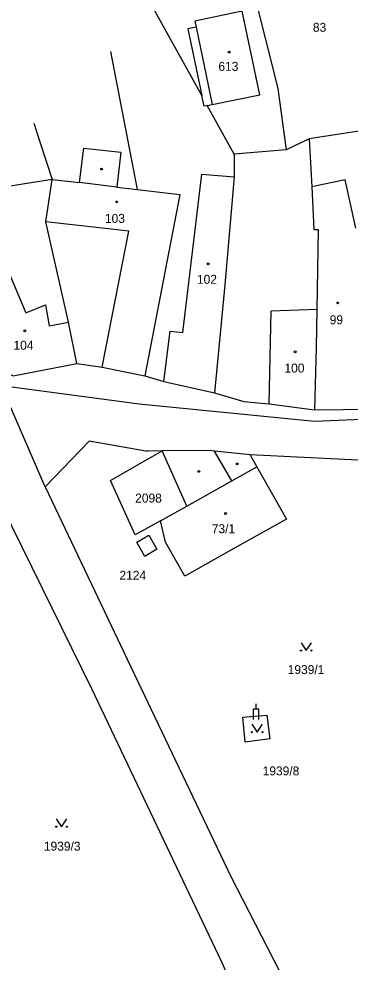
# Model space of a CAD drawing. Extents: x -794765 to -785424, y -1118958 to -1108731.
# Drawn here: x -788278.3 to -788215.5, y -1116478.9 to -1116299.9 of the extents above; entities that cross this region are included whole.
import ezdxf

# ---------------------------------------------------------------- set-up
doc = ezdxf.new("R2010")
doc.units = 0
for name, color, linetype in [('Level 66', 7, 'Continuous'), ('Level 75', 7, 'Continuous'), ('Level 76', 7, 'Continuous'), ('Level 77', 7, 'Continuous'), ('Level 79', 7, 'Continuous')]:
    doc.layers.add(name, color=color, linetype=linetype)

msp = doc.modelspace()

# ---------------------------------------------------------------- linework, layer by layer
at = {"layer": 'Level 66'}
for p, q in [((-788233.32, -1116430.85), (-788233.32, -1116429.85)), ((-788233.82, -1116430.85), (-788232.82, -1116430.85)), ((-788233.82, -1116432.85), (-788233.82, -1116430.85)), ((-788232.82, -1116432.85), (-788232.82, -1116430.85))]:
    msp.add_line(p, q, dxfattribs=at)
for points in [[(-788224.84, -1116418.27), (-788223.84, -1116419.77), (-788222.84, -1116418.27)], [(-788234.14, -1116433.76), (-788233.14, -1116435.26), (-788232.14, -1116433.76)], [(-788271.23, -1116451.7), (-788270.23, -1116453.2), (-788269.23, -1116451.7)]]:
    msp.add_lwpolyline(points, dxfattribs=at)
for centre in [(-788224.84, -1116419.77), (-788222.84, -1116419.77), (-788234.14, -1116435.26), (-788232.14, -1116435.26), (-788271.23, -1116453.2), (-788269.23, -1116453.2)]:
    msp.add_circle(centre, 0.1, dxfattribs=at)
at = {"layer": 'Level 75'}
for p, q in [((-788243.66, -1116314.39), (-788253.13, -1116297.29)), ((-788237.48, -1116325.55), (-788242.6, -1116316.31)), ((-788206.71, -1116320.02), (-788223.3, -1116322.65)), ((-788223.3, -1116322.65), (-788227.64, -1116324.73)), ((-788227.64, -1116324.73), (-788237.48, -1116325.55)), ((-788273.34, -1116388.69), (-788282.27, -1116368.25)), ((-788222.28, -1116374.04), (-788205.6, -1116373.91))]:
    msp.add_line(p, q, dxfattribs=at)
for points in [[(-788238.67, -1116281.26), (-788234.05, -1116293.9), (-788229.21, -1116313.05), (-788227.64, -1116324.73)], [(-788170.26, -1116598.58), (-788173.06, -1116593.82), (-788178.67, -1116584.28), (-788189.35, -1116571.03), (-788201.32, -1116556.56), (-788205.43, -1116550.12), (-788213.05, -1116535.35), (-788220.89, -1116518.34), (-788222.9, -1116517.41), (-788239.77, -1116479.02), (-788264.52, -1116427.02), (-788283.36, -1116388.67), (-788286.01, -1116383.37), (-788291.85, -1116370.26), (-788298.71, -1116355.56), (-788308.53, -1116328.7), (-788317.36, -1116304.62), (-788318.86, -1116302.45), (-788324.44, -1116297.25)], [(-788242.6, -1116316.31), (-788241.71, -1116316.13), (-788232.65, -1116314.25), (-788235.99, -1116298.39), (-788244.97, -1116300.29), (-788244.74, -1116301.45), (-788246.29, -1116301.77), (-788243.66, -1116314.39)], [(-788260.98, -1116306.07), (-788255.87, -1116332.24), (-788247.79, -1116333.18), (-788254.43, -1116367.63)], [(-788242.6, -1116316.31), (-788243.23, -1116316.44), (-788243.66, -1116314.39)], [(-788275.5, -1116319.65), (-788274.35, -1116323.18), (-788272.01, -1116330.34)], [(-788223.3, -1116322.65), (-788222.79, -1116331.74), (-788222.43, -1116339.86), (-788221.57, -1116339.83), (-788221.82, -1116354.94), (-788221.95, -1116362.18), (-788222.28, -1116374.04)], [(-788237.48, -1116325.55), (-788237.49, -1116329.83), (-788239.3, -1116350.35), (-788241.26, -1116370.84)], [(-788272.01, -1116330.34), (-788284.04, -1116332.23), (-788285.35, -1116332.67), (-788280.97, -1116345.92), (-788288.3, -1116348.55)], [(-788267.36, -1116365.28), (-788268.91, -1116357.42), (-788273.24, -1116338.39), (-788272.01, -1116330.34)], [(-788279.68, -1116369.68), (-788255.51, -1116372.91), (-788222.27, -1116376.2), (-788184.96, -1116374.64), (-788169.09, -1116371.97), (-788125.59, -1116364.93), (-788118.03, -1116366.65), (-788103.88, -1116370.26), (-788071.66, -1116376.73), (-788047.19, -1116381.42), (-788037.25, -1116382.67), (-788028.44, -1116382.62), (-788012.56, -1116381.23), (-787982.57, -1116375.12), (-787957.81, -1116369.21), (-787938.9, -1116364.93), (-787918.57, -1116359.78), (-787902.51, -1116353.37)], [(-788280.64, -1116367.02), (-788279.42, -1116367.61), (-788267.36, -1116365.28)], [(-788267.36, -1116365.28), (-788262.56, -1116365.97), (-788254.43, -1116367.63)], [(-788254.43, -1116367.63), (-788250.82, -1116368.7), (-788241.26, -1116370.84)], [(-788241.26, -1116370.84), (-788235.7, -1116372.48), (-788230.9, -1116372.95), (-788222.28, -1116374.04)], [(-788014.95, -1116388.89), (-788036.64, -1116389.18), (-788070.79, -1116382.68), (-788103.44, -1116376.2), (-788117.24, -1116374.47), (-788120.83, -1116373.97), (-788135.12, -1116373.51), (-788155.68, -1116377.39), (-788186.34, -1116383.39), (-788190.87, -1116384.17), (-788201.33, -1116384.26), (-788234.5, -1116382.6)], [(-788251.13, -1116381.83), (-788253.81, -1116381.91), (-788254.24, -1116381.92), (-788265, -1116380), (-788273.34, -1116388.69)], [(-788251.45, -1116395.17), (-788256.28, -1116397.8), (-788260.95, -1116387.46), (-788253.93, -1116383.43), (-788253.69, -1116383.29), (-788251.13, -1116381.83)], [(-788251.45, -1116395.17), (-788246.48, -1116392.35), (-788251.13, -1116381.83)], [(-788234.5, -1116382.6), (-788241.22, -1116381.89), (-788242.03, -1116381.8), (-788251.13, -1116381.83)], [(-788234.5, -1116382.6), (-788234.2, -1116383.12), (-788233.2, -1116384.9), (-788227.62, -1116394.85), (-788237.57, -1116400.42), (-788246.89, -1116405.64), (-788250.52, -1116399.17), (-788251.45, -1116395.17)], [(-788273.34, -1116388.69), (-788257.17, -1116422.76), (-788238.16, -1116462.63), (-788209.15, -1116519.17), (-788205.73, -1116531.55), (-788198.26, -1116546.32), (-788191.47, -1116556.73)], [(-788252.18, -1116400.51), (-788254.45, -1116401.9), (-788255.94, -1116399.16), (-788253.72, -1116397.89), (-788252.18, -1116400.51)], [(-788231.33, -1116432), (-788230.77, -1116436.52), (-788235.4, -1116437.13), (-788235.89, -1116432.42), (-788231.33, -1116432)]]:
    msp.add_lwpolyline(points, dxfattribs=at)
at = {"layer": 'Level 77'}
for p, q in [((-788244.74, -1116301.45), (-788241.71, -1116316.13)), ((-788266.81, -1116330.95), (-788266.03, -1116324.38)), ((-788266.03, -1116324.38), (-788258.99, -1116325.18)), ((-788258.99, -1116325.18), (-788259.77, -1116331.78)), ((-788247.25, -1116359.41), (-788243.64, -1116329.31)), ((-788243.64, -1116329.31), (-788237.49, -1116329.83)), ((-788272.01, -1116330.34), (-788266.81, -1116330.95)), ((-788259.77, -1116331.78), (-788266.81, -1116330.95)), ((-788259.77, -1116331.78), (-788255.87, -1116332.24)), ((-788216.44, -1116330.4), (-788222.79, -1116331.74)), ((-788214.44, -1116339.57), (-788216.44, -1116330.4)), ((-788257.49, -1116340.14), (-788273.24, -1116338.39)), ((-788262.56, -1116365.97), (-788257.49, -1116340.14)), ((-788279.93, -1116348.75), (-788276.98, -1116355.65)), ((-788276.98, -1116355.65), (-788273.31, -1116354.12)), ((-788273.31, -1116354.12), (-788272.6, -1116358.15)), ((-788230.48, -1116355.3), (-788221.82, -1116354.94)), ((-788230.9, -1116372.95), (-788230.48, -1116355.3)), ((-788272.6, -1116358.15), (-788268.91, -1116357.42)), ((-788250.82, -1116368.7), (-788249.67, -1116359.12)), ((-788249.67, -1116359.12), (-788247.25, -1116359.41)), ((-788237.98, -1116387.54), (-788241.22, -1116381.89)), ((-788237.98, -1116387.54), (-788233.2, -1116384.9)), ((-788246.48, -1116392.35), (-788237.98, -1116387.54))]:
    msp.add_line(p, q, dxfattribs=at)
at = {"layer": 'Level 79'}
for centre in [(-788238.47, -1116306.16), (-788262.64, -1116328.36), (-788259.79, -1116334.61), (-788242.45, -1116346.35), (-788217.89, -1116353.78), (-788277.22, -1116359.06), (-788225.93, -1116363.05), (-788244.19, -1116385.76), (-788236.97, -1116384.35), (-788239.16, -1116393.74)]:
    msp.add_circle(centre, 0.175, dxfattribs=at)

# ---------------------------------------------------------------- texts
at = {"layer": 'Level 76'}
for s, p in [('83', (-788222.59, -1116302.31)), ('613', (-788240.5, -1116309.72)), ('103', (-788262.01, -1116338.58)), ('102', (-788244.57, -1116350.15)), ('99', (-788219.4, -1116357.82)), ('104', (-788279.35, -1116362.67)), ('100', (-788227.98, -1116366.99)), ('2098', (-788256.28, -1116391.67)), ('73/1', (-788241.75, -1116397.49)), ('2124', (-788259.26, -1116406.33)), ('1939/1', (-788227.36, -1116424.23)), ('1939/8', (-788232.11, -1116443.46)), ('1939/3', (-788273.59, -1116457.75))]:
    msp.add_text(s, height=1.7, dxfattribs=at).set_placement(p)

doc.saveas('drawing.dxf')
